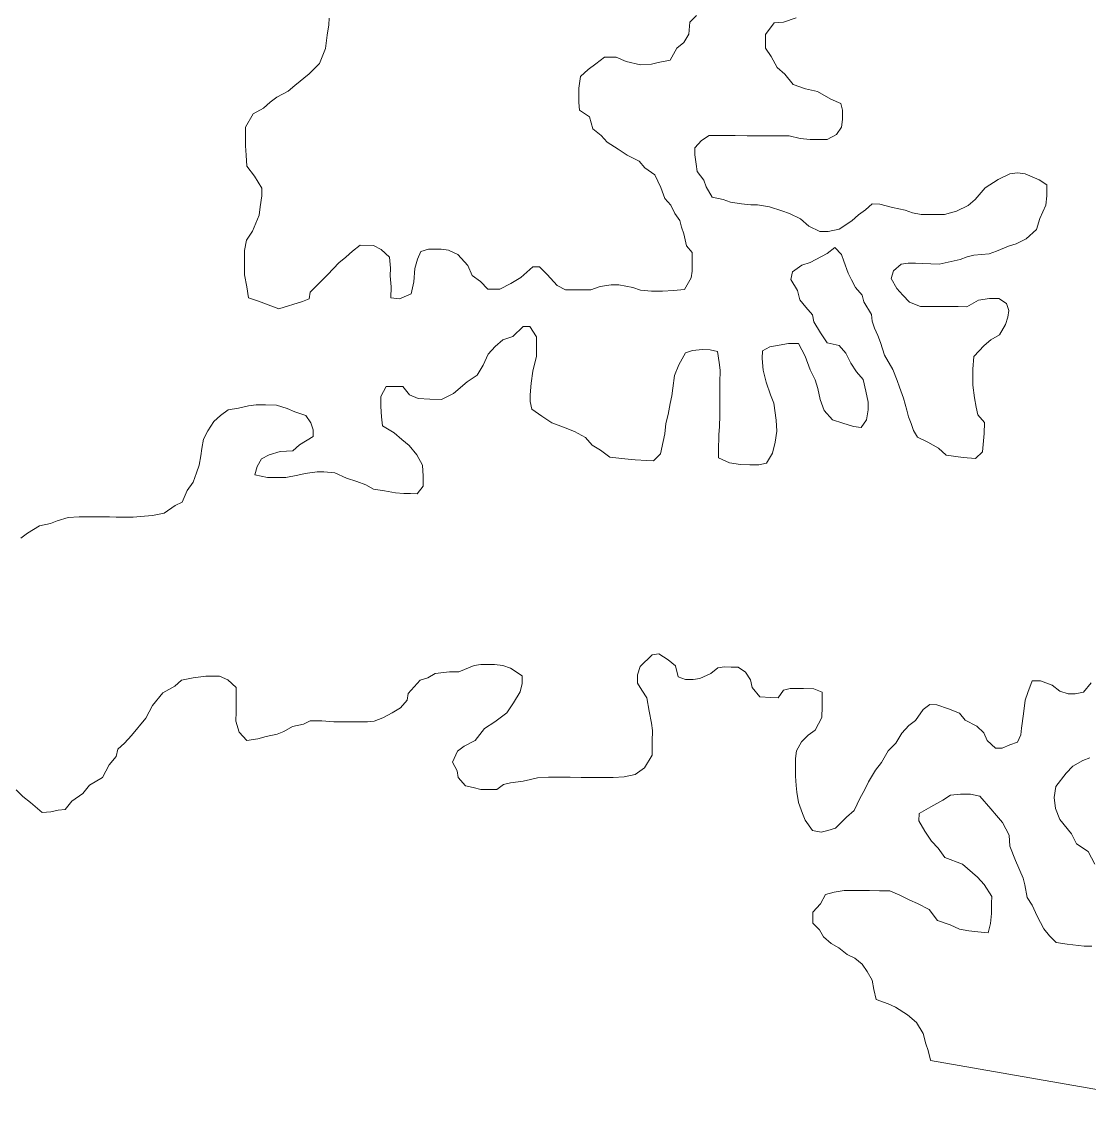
# Model space of a CAD drawing. Extents: x 553962 to 842807, y 8883888 to 9032388.
# Drawn here: x 588527 to 589160, y 8907380 to 8908021 of the extents above; entities that cross this region are included whole.
import ezdxf

# ---------------------------------------------------------------- set-up
doc = ezdxf.new("R2010")
doc.units = 0
doc.header["$LTSCALE"] = 20
doc.layers.add('6', color=7, linetype='Continuous', lineweight=13)

msp = doc.modelspace()

# ---------------------------------------------------------------- linework, layer by layer
at = {"layer": '6'}
for points in [[(588709.33, 8908022.89), (588709.3, 8908018.89), (588708.25, 8908012.88), (588707.19, 8908004.88), (588703.62, 8907995.89), (588697.57, 8907989.92), (588689.01, 8907982.97), (588684.99, 8907979.49), (588678.46, 8907976.03), (588674.43, 8907973.05), (588670.4, 8907969.57), (588664.37, 8907966.11), (588659.81, 8907958.13), (588659.78, 8907954.12), (588659.73, 8907947.11), (588660.19, 8907941.6), (588660.64, 8907935.09), (588665.09, 8907929.05), (588669.54, 8907922.01), (588669.51, 8907917.51), (588668.46, 8907911), (588667.92, 8907906), (588663.85, 8907896.51), (588660.3, 8907891.03), (588659.26, 8907885.03), (588659.21, 8907878.52), (588659.15, 8907870.51), (588660.59, 8907863.49), (588661.54, 8907856.97), (588667.53, 8907854.93), (588679.5, 8907850.34)], [(588679.5, 8907850.34), (588693.54, 8907854.76), (588697.55, 8907856.23), (588698.08, 8907860.24), (588704.64, 8907866.7), (588708.67, 8907870.68), (588715.22, 8907877.65), (588719.25, 8907881.13), (588723.28, 8907884.6), (588727.81, 8907888.08), (588735.81, 8907888.03), (588740.3, 8907885.49), (588745.26, 8907880.95), (588745.71, 8907874.44), (588745.68, 8907869.93), (588746.13, 8907863.42), (588746.08, 8907856.91), (588751.08, 8907856.38), (588758.1, 8907859.34), (588759.66, 8907866.34), (588760.22, 8907874.34), (588761.76, 8907879.84), (588763.8, 8907884.34), (588768.31, 8907885.81), (588775.81, 8907885.76), (588780.31, 8907885.23), (588785.79, 8907882.69), (588791.75, 8907876.14), (588794.2, 8907870.11), (588799.18, 8907866.58), (588803.64, 8907862.04), (588810.65, 8907861.99), (588817.18, 8907865.46), (588823.21, 8907868.92), (588830.26, 8907875.38), (588834.26, 8907875.36), (588838.73, 8907870.82), (588844.68, 8907864.27), (588849.66, 8907861.74), (588854.16, 8907861.71), (588858.17, 8907861.68), (588864.67, 8907861.64), (588870.19, 8907863.6), (588876.7, 8907864.56), (588881.2, 8907864.53), (588889.69, 8907862.97), (588894.18, 8907861.44), (588900.68, 8907860.9), (588907.18, 8907860.86), (588913.69, 8907861.31), (588920.19, 8907861.77), (588924.25, 8907868.75), (588924.78, 8907872.76), (588924.81, 8907877.26), (588924.86, 8907883.77), (588921.39, 8907887.8), (588919.95, 8907894.82), (588918.48, 8907898.83), (588917.51, 8907902.85), (588914.53, 8907906.87), (588912.07, 8907911.89), (588908.6, 8907915.92), (588906.15, 8907922.45), (588902.7, 8907929.98), (588896.73, 8907934.03), (588893.26, 8907938.06), (588886.29, 8907941.61), (588880.81, 8907945.15), (588874.34, 8907949.2), (588870.87, 8907953.23), (588865.9, 8907957.26), (588863.95, 8907964.29), (588857.98, 8907968.33), (588857.51, 8907972.84), (588857.54, 8907976.85), (588857.58, 8907981.35), (588858.63, 8907988.36), (588863.16, 8907992.33), (588867.69, 8907995.81), (588872.72, 8907999.78), (588879.73, 8907999.73), (588885.71, 8907997.19), (588894.2, 8907995.13), (588900.7, 8907995.59), (588904.71, 8907996.56), (588911.73, 8907998.02), (588915.78, 8908005), (588919.81, 8908008.48), (588922.85, 8908013.47), (588923.4, 8908020.47), (588927.43, 8908024.45)], [(588986.45, 8908023.06), (588978.93, 8908020.61), (588973.42, 8908020.14), (588968.37, 8908013.17), (588968.34, 8908009.16), (588968.31, 8908005.15), (588971.77, 8908000.12), (588975.22, 8907993.59), (588979.69, 8907989.56), (588984.65, 8907983.52), (588992.13, 8907980.96), (588999.12, 8907979.41), (589007.09, 8907974.86), (589013.08, 8907972.31), (589014.05, 8907968.3), (589014, 8907962.79), (589013.47, 8907958.29), (589010.43, 8907953.8), (589004.91, 8907950.84), (589000.91, 8907950.86), (588994.9, 8907950.9), (588988.91, 8907951.44), (588982.42, 8907952.99), (588974.91, 8907953.04), (588968.41, 8907953.08), (588963.91, 8907953.11), (588957.41, 8907953.15)], [(588957.41, 8907953.15), (588950.4, 8907953.2), (588946.4, 8907953.23), (588942.4, 8907953.25), (588934.9, 8907953.3), (588930.37, 8907950.33), (588926.34, 8907945.85), (588926.31, 8907941.84), (588927.26, 8907936.33), (588927.73, 8907931.82), (588931.69, 8907926.79), (588933.16, 8907922.77), (588936.62, 8907916.74), (588943.11, 8907915.19), (588947.6, 8907913.66), (588954.1, 8907912.62), (588959.59, 8907912.08), (588963.6, 8907912.05), (588970.59, 8907911.01), (588978.07, 8907908.45), (588982.56, 8907906.92), (588989.04, 8907903.87), (588994.01, 8907899.34), (589000.49, 8907896.29), (589005.49, 8907896.26), (589012.01, 8907897.71), (589019.55, 8907902.67), (589023.58, 8907906.15), (589027.6, 8907909.13), (589031.63, 8907912.61), (589036.13, 8907912.58), (589043.62, 8907910.52), (589051.11, 8907908.97), (589055.6, 8907907.44), (589060.6, 8907906.41), (589067.1, 8907906.36), (589074.6, 8907906.31), (589081.62, 8907908.27), (589088.65, 8907911.73), (589092.68, 8907915.21), (589098.73, 8907922.18), (589106.27, 8907927.13), (589113.3, 8907930.59), (589117.81, 8907931.06), (589122.31, 8907930.53), (589130.78, 8907926.97), (589135.26, 8907923.94), (589135.21, 8907917.43), (589134.67, 8907911.92), (589131.11, 8907903.94), (589129.06, 8907897.44), (589123.01, 8907891.97), (589116.99, 8907889.01), (589112.47, 8907887.54), (589105.45, 8907884.58), (589100.94, 8907883.11), (589091.92, 8907882.16), (589087.92, 8907881.19), (589083.9, 8907879.71), (589071.38, 8907876.79), (589061.37, 8907877.36), (589057.37, 8907877.39), (589052.87, 8907877.42), (589048.87, 8907876.94), (589044.33, 8907872.97), (589042.8, 8907868.47), (589046.25, 8907862.44), (589049.73, 8907858.41), (589053.7, 8907854.38), (589060.18, 8907851.83), (589067.68, 8907851.78), (589075.19, 8907851.73), (589082.69, 8907851.68), (589087.69, 8907851.65), (589094.72, 8907855.61), (589101.23, 8907856.57), (589106.74, 8907856.53), (589111.22, 8907853.5), (589112.69, 8907849.48), (589112.15, 8907845.48), (589110.62, 8907840.98), (589107.07, 8907835), (589102.05, 8907832.03), (589098.02, 8907828.55), (589091.97, 8907822.08), (589091.41, 8907814.57), (589091.34, 8907805.06), (589092.28, 8907797.54), (589093.24, 8907792.03), (589094.21, 8907787.52), (589098.17, 8907782.98), (589098.12, 8907776.47), (589097.59, 8907771.97), (589097.04, 8907765.47), (589093.01, 8907761.49), (589085.51, 8907762.04), (589075.52, 8907763.61), (589071.04, 8907767.64), (589064.57, 8907771.19), (589058.59, 8907774.23), (589056.12, 8907778.25)], [(589056.12, 8907778.25), (589054.65, 8907782.27), (589053.18, 8907786.29), (589052.21, 8907790.3), (589050.26, 8907797.32), (589047.81, 8907803.85), (589046.34, 8907807.86), (589043.89, 8907814.39), (589038.95, 8907822.93), (589036.51, 8907830.46), (589035.04, 8907834.47), (589033.07, 8907838.99), (589031.6, 8907843.01), (589031.13, 8907847.02), (589026.69, 8907854.56), (589025.72, 8907858.57), (589021.75, 8907863.1), (589019.28, 8907867.62), (589017.31, 8907871.64), (589014.86, 8907878.67), (589013.39, 8907882.68), (589009.42, 8907886.72), (589004.89, 8907883.24), (588994.85, 8907877.8), (588989.84, 8907876.33), (588984.3, 8907872.36), (588983.27, 8907867.86), (588987.22, 8907861.33), (588988.68, 8907855.81), (588992.15, 8907851.28), (588996.11, 8907846.75), (588997.08, 8907842.74), (589001.04, 8907836.2), (589004.99, 8907830.17), (589011.98, 8907828.62), (589015.95, 8907824.08), (589018.91, 8907818.06), (589022.37, 8907813.03), (589026.34, 8907808.49), (589027.78, 8907801.47), (589029.23, 8907794.96), (589029.2, 8907790.45), (589028.15, 8907784.45), (589025.12, 8907779.96), (589020.62, 8907780.49), (589014.13, 8907782.54), (589008.15, 8907784.58), (589003.19, 8907790.12), (589000.73, 8907796.65), (588999.28, 8907803.16), (588997.82, 8907808.18), (588994.87, 8907814.21), (588991.92, 8907822.24), (588987.98, 8907829.78), (588981.98, 8907829.82), (588976.47, 8907828.85), (588970.96, 8907827.89), (588966.44, 8907825.41), (588966.4, 8907820.91), (588966.85, 8907813.89), (588968.8, 8907806.87), (588971.24, 8907799.34), (588973.2, 8907794.33), (588974.63, 8907784.3), (588975.08, 8907777.79), (588974.03, 8907771.29), (588972.48, 8907764.79), (588968.93, 8907758.8), (588964.42, 8907757.83), (588958.92, 8907757.87), (588953.42, 8907757.9), (588946.92, 8907758.95), (588940.44, 8907762), (588940.47, 8907766), (588940.55, 8907775.51), (588941.09, 8907780.52), (588941.13, 8907787.03), (588941.19, 8907794.04), (588941.22, 8907798.04), (588941.25, 8907802.55), (588941.28, 8907806.55), (588941.34, 8907814.06), (588940.87, 8907818.57), (588939.92, 8907825.09), (588935.43, 8907826.12), (588930.93, 8907826.15), (588924.92, 8907825.69), (588920.91, 8907824.21), (588916.85, 8907817.23), (588914.3, 8907810.74), (588913.25, 8907803.23), (588912.71, 8907798.73), (588911.68, 8907794.23), (588910.63, 8907787.73), (588909.08, 8907782.23), (588908.54, 8907776.23), (588907.5, 8907771.73), (588905.95, 8907764.23), (588901.91, 8907760.25), (588897.91, 8907760.27), (588890.91, 8907760.82)], [(588890.91, 8907760.82), (588884.92, 8907761.36), (588875.92, 8907762.42), (588870.45, 8907766.46), (588865.47, 8907769.5), (588861.5, 8907774.03), (588855.03, 8907777.58), (588848.54, 8907780.13), (588841.56, 8907782.68), (588835.59, 8907786.72), (588829.61, 8907790.77), (588828.65, 8907795.28), (588828.68, 8907799.29), (588829.23, 8907806.29), (588830.29, 8907813.3), (588832.36, 8907822.29), (588832.41, 8907829.81), (588832.44, 8907833.81), (588828.49, 8907839.85), (588824.49, 8907839.87), (588818.44, 8907833.9), (588812.42, 8907831.94), (588807.89, 8907827.96), (588803.85, 8907823.48), (588800.8, 8907817), (588797.25, 8907811.01), (588791.22, 8907807.04), (588783.16, 8907800.09), (588776.14, 8907796.63), (588769.13, 8907796.68), (588762.13, 8907797.22), (588757.15, 8907799.26), (588753.18, 8907804.29), (588749.18, 8907804.32), (588743.18, 8907804.36), (588740.13, 8907798.37), (588740.09, 8907792.36), (588740.54, 8907786.35), (588741, 8907780.84), (588747.97, 8907776.79), (588752.44, 8907772.75), (588756.92, 8907769.22), (588761.38, 8907763.68), (588764.83, 8907757.65), (588765.28, 8907751.14), (588765.24, 8907745.13), (588761.7, 8907740.65), (588757.7, 8907740.67), (588753.7, 8907740.7), (588748.7, 8907741.23), (588742.21, 8907742.28), (588735.71, 8907743.32), (588731.23, 8907745.86), (588725.74, 8907747.89), (588719.76, 8907749.94), (588712.78, 8907752.99), (588706.28, 8907753.53), (588702.28, 8907753.56), (588695.26, 8907752.6), (588690.76, 8907751.63), (588683.74, 8907750.17), (588679.74, 8907750.2), (588672.74, 8907750.25), (588665.25, 8907751.8), (588666.78, 8907756.8), (588669.32, 8907761.29), (588673.84, 8907763.76), (588680.36, 8907765.72), (588687.87, 8907766.17), (588691.89, 8907769.65), (588699.93, 8907774.6), (588699.96, 8907778.61), (588698.49, 8907782.62), (588695.53, 8907787.15), (588689.04, 8907789.19), (588684.55, 8907791.23), (588678.07, 8907793.27), (588671.56, 8907793.32), (588666.06, 8907793.35), (588661.56, 8907792.88), (588655.54, 8907791.42), (588649.53, 8907790.46), (588645, 8907786.98), (588640.98, 8907783.51), (588637.43, 8907778.02), (588634.89, 8907773.03), (588633.85, 8907767.53), (588633.32, 8907763.03), (588632.27, 8907757.53), (588630.74, 8907753.03), (588628.7, 8907747.53), (588625.16, 8907742.55), (588622.1, 8907735.56), (588618.09, 8907733.59), (588611.55, 8907729.12), (588604.53, 8907727.67), (588597.53, 8907727.21), (588593.02, 8907726.74), (588587.02, 8907726.78), (588583.02, 8907726.81), (588579.02, 8907726.83)], [(588579.02, 8907726.83), (588575.02, 8907726.86), (588566.51, 8907726.92), (588561.01, 8907726.95), (588554.5, 8907726.5), (588547.99, 8907724.54), (588543.97, 8907723.06), (588537.46, 8907721.6), (588530.42, 8907717.14), (588526.4, 8907714.16)], [(588578.9, 8907579.63), (588582.94, 8907584.61), (588583.97, 8907589.11), (588588, 8907592.59), (588592.04, 8907597.07), (588600.62, 8907607.52), (588604.68, 8907615.01), (588610.74, 8907622.48), (588617.77, 8907626.44), (588621.8, 8907629.91), (588628.81, 8907631.37), (588636.32, 8907632.32), (588644.33, 8907632.27), (588649.31, 8907630.23), (588654.28, 8907625.69), (588654.25, 8907621.19), (588654.21, 8907615.68), (588654.17, 8907611.17), (588654.13, 8907605.67), (588656.08, 8907599.14), (588660.54, 8907594.11), (588667.05, 8907595.07), (588672.07, 8907596.54), (588678.58, 8907597.99), (588682.59, 8907599.47), (588687.62, 8907602.44), (588694.13, 8907603.9), (588698.15, 8907605.88), (588705.15, 8907605.83), (588712.15, 8907605.28), (588716.15, 8907605.26), (588720.15, 8907605.23), (588724.16, 8907605.2), (588728.16, 8907605.18), (588732.16, 8907605.15), (588736.16, 8907605.63), (588741.18, 8907607.59), (588746.71, 8907610.56), (588751.73, 8907613.53), (588755.77, 8907618.01), (588756.3, 8907622.01), (588763.36, 8907629.98), (588767.88, 8907631.45), (588772.4, 8907633.93), (588780.91, 8907634.87), (588786.41, 8907634.83), (588795.44, 8907638.78), (588799.45, 8907639.25), (588803.45, 8907639.23), (588807.45, 8907639.2), (588812.45, 8907638.67), (588816.94, 8907637.14), (588823.91, 8907632.58), (588823.87, 8907628.08), (588822.84, 8907623.08), (588818.78, 8907616.59), (588814.74, 8907610.61), (588807.69, 8907605.15), (588801.66, 8907601.19), (588796.1, 8907594.21), (588789.58, 8907590.75), (588785.55, 8907587.77), (588782.5, 8907581.28), (588785.46, 8907576.26), (588785.93, 8907572.25), (588790.4, 8907567.21), (588794.89, 8907566.18), (588799.38, 8907565.15), (588803.39, 8907565.12), (588808.89, 8907565.09), (588812.91, 8907568.07), (588816.92, 8907569.04), (588824.43, 8907569.99), (588828.94, 8907570.96), (588832.95, 8907571.94), (588839.46, 8907572.4), (588843.46, 8907572.37), (588847.46, 8907572.34), (588852.46, 8907572.31), (588858.97, 8907572.27), (588862.97, 8907572.24), (588869.97, 8907572.19), (588873.97, 8907572.17), (588877.97, 8907572.14), (588884.48, 8907572.6), (588890.99, 8907574.06), (588896.53, 8907578.03), (588901.09, 8907585.51), (588901.12, 8907589.51), (588901.15, 8907593.52), (588901.2, 8907600.03), (588900.73, 8907604.54), (588899.28, 8907611.56), (588897.84, 8907619.58), (588894.88, 8907624.1), (588892.41, 8907628.12), (588892.44, 8907633.13), (588893.98, 8907638.13), (588901.04, 8907645.09), (588905.04, 8907645.57), (588910.52, 8907642.02)], [(588910.52, 8907642.02), (588914.99, 8907638.49), (588916.45, 8907631.97), (588920.93, 8907630.44), (588925.44, 8907630.41), (588929.44, 8907630.88), (588935.97, 8907633.84), (588940, 8907637.32), (588944, 8907637.8), (588948, 8907637.77), (588952, 8907637.74), (588956.48, 8907634.71), (588959.45, 8907630.18), (588960.42, 8907625.67), (588964.88, 8907620.13), (588971.38, 8907619.59), (588975.88, 8907619.56), (588978.91, 8907624.05), (588982.92, 8907625.02), (588986.92, 8907625), (588990.92, 8907624.97), (588996.93, 8907624.93), (589001.91, 8907622.89), (589001.88, 8907618.89), (589001.85, 8907614.38), (589001.8, 8907607.87), (588997.74, 8907600.39), (588993.72, 8907597.41), (588989.68, 8907593.43), (588986.64, 8907587.94), (588986.11, 8907583.44), (588986.06, 8907576.93), (588986.03, 8907572.93), (588986.48, 8907567.42), (588986.95, 8907563.41), (588987.91, 8907557.39), (588990.36, 8907550.87), (588991.83, 8907546.85), (588996.29, 8907540.82), (589001.28, 8907539.78), (589005.29, 8907540.76), (589009.8, 8907542.23), (589016.36, 8907548.69), (589020.89, 8907552.67), (589024.45, 8907560.16), (589026.98, 8907564.65), (589029.52, 8907569.64), (589033.58, 8907576.62), (589037.11, 8907581.1), (589041.17, 8907588.09), (589045.7, 8907592.56), (589049.25, 8907598.55), (589053.29, 8907603.03), (589057.31, 8907606), (589061.86, 8907612.48), (589065.88, 8907615.46), (589069.89, 8907615.43), (589076.87, 8907612.88), (589083.35, 8907610.34), (589086.82, 8907606.31), (589093.8, 8907602.76), (589097.77, 8907598.73), (589099.74, 8907594.21), (589104.71, 8907589.67), (589108.71, 8907589.64), (589113.22, 8907591.61), (589117.74, 8907593.09), (589119.77, 8907597.58), (589120.3, 8907601.58), (589121.37, 8907610.09), (589122.43, 8907618.09), (589123.96, 8907622.59), (589126.52, 8907629.58), (589131.52, 8907629.55), (589138.5, 8907627), (589142.98, 8907623.46), (589147.97, 8907621.93), (589151.97, 8907621.9), (589156.98, 8907622.87), (589161.53, 8907628.35)], [(589160.69, 8907583.79), (589156.67, 8907582.31), (589150.64, 8907578.85), (589146.61, 8907574.87), (589140.55, 8907566.9), (589139.5, 8907560.4), (589140.45, 8907553.88), (589142.9, 8907547.36), (589149.84, 8907538.8), (589152.79, 8907532.77), (589159.76, 8907528.22), (589163.71, 8907520.68)], [(588523.76, 8907564.97), (588527.73, 8907560.94), (588532.21, 8907557.4), (588539.17, 8907551.35), (588544.17, 8907551.82), (588548.68, 8907552.79), (588552.69, 8907553.26), (588556.73, 8907558.24), (588563.26, 8907562.71), (588567.3, 8907567.69), (588574.84, 8907572.14), (588578.9, 8907579.63)], [(589147.34, 8907473.22), (589140.84, 8907474.27), (589136.87, 8907478.3), (589133.4, 8907482.33), (589129.46, 8907489.86), (589126.51, 8907496.39), (589123.54, 8907500.92), (589122.1, 8907508.44), (589121.13, 8907512.45), (589116.7, 8907522.99), (589113.27, 8907531.53), (589112.82, 8907538.04), (589108.87, 8907545.58), (589105.4, 8907549.61), (589101.93, 8907553.63), (589095.49, 8907561.19), (589089.99, 8907562.23), (589083.99, 8907562.27), (589077.98, 8907561.8), (589073.46, 8907558.83), (589066.43, 8907554.87), (589059.39, 8907550.91), (589059.36, 8907546.41), (589062.81, 8907540.38), (589066.77, 8907534.34), (589070.74, 8907530.31), (589074.7, 8907524.77), (589085.17, 8907520.7), (589094.12, 8907513.13), (589098.09, 8907508.6), (589102.53, 8907501.56), (589102.5, 8907497.55), (589102.46, 8907491.54), (589101.91, 8907485.54), (589100.37, 8907480.04), (589094.37, 8907480.58), (589088.87, 8907481.12), (589083.38, 8907482.16), (589077.9, 8907484.7), (589070.41, 8907487.25), (589065.46, 8907493.79), (589058.48, 8907497.34), (589054, 8907499.38), (589048.02, 8907502.42), (589042.03, 8907504.96), (589036.03, 8907505), (589030.03, 8907505.04), (589026.03, 8907505.07), (589021.03, 8907505.1), (589015.02, 8907505.14), (589009.01, 8907504.18), (589004, 8907502.71), (589000.96, 8907497.22), (588996.42, 8907492.25), (588996.37, 8907485.74), (589000.34, 8907481.71), (589002.81, 8907477.68), (589007.28, 8907473.65), (589011.76, 8907471.11), (589016.73, 8907467.08), (589021.22, 8907465.04), (589025.7, 8907461.51), (589028.66, 8907456.98), (589031.63, 8907451.96), (589032.59, 8907446.44), (589034.04, 8907440.42), (589041.02, 8907437.87), (589045.51, 8907435.84), (589052.48, 8907431.29), (589057.95, 8907426.75), (589061.9, 8907420.21), (589063.35, 8907414.19), (589064.82, 8907410.18), (589066.22, 8907404.38)], [(589161.84, 8907472.12), (589157.34, 8907472.15), (589147.34, 8907473.22)], [(589066.28, 8907404.16), (589205.65, 8907379.96), (589220.02, 8907387.73), (589293.4, 8907407.08), (589305.49, 8907411.54), (589315, 8907412.49), (589326.54, 8907419.44), (589341.07, 8907423.37), (589353.07, 8907421.8)]]:
    msp.add_lwpolyline(points, dxfattribs=at)

doc.saveas('drawing.dxf')
